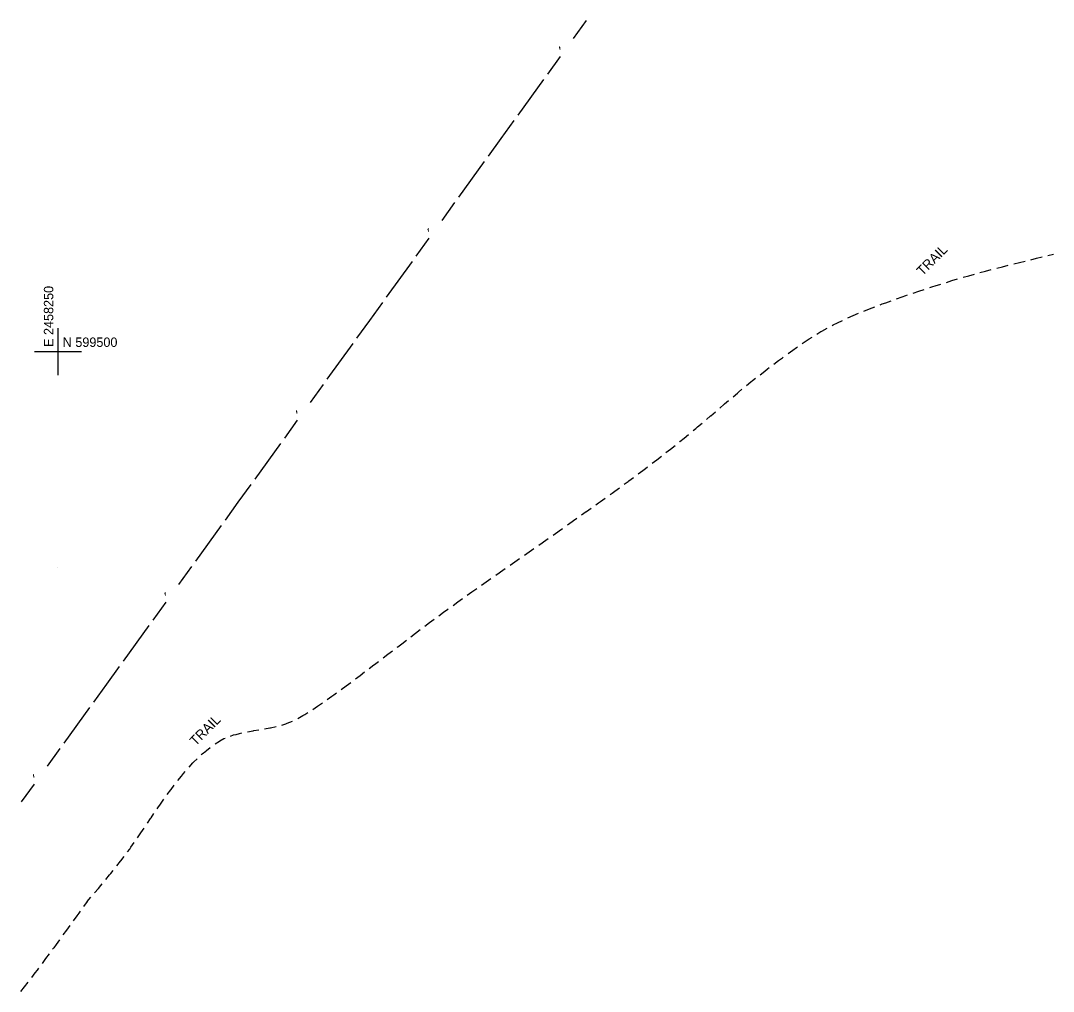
# Model space of a CAD drawing. Extents: x 2443269 to 2494951, y 591171 to 622130.
# Drawn here: x 2458234.2 to 2458672.1, y 599228.8 to 599640.3 of the extents above; entities that cross this region are included whole.
import ezdxf

# ---------------------------------------------------------------- set-up
doc = ezdxf.new("R2010")
doc.units = 0
for name, color, linetype in [('SURVEY - CONTROL - Grid', 7, 'Continuous'), ('SURVEY - CONTROL - Grid Text', 7, 'Continuous'), ('SURVEY - TRANSPORTATION - Features', 7, 'Continuous'), ('SURVEY - TRANSPORTATION - Features Text', 7, 'Continuous'), ('SURVEY - UTILITIES - Electric (Overhead) with Text', 7, 'Continuous')]:
    doc.layers.add(name, color=color, linetype=linetype)

msp = doc.modelspace()

# ---------------------------------------------------------------- linework, layer by layer
at = {"layer": 'SURVEY - CONTROL - Grid'}
for p, q in [((2458250, 599490), (2458250, 599510)), ((2458240, 599500), (2458260, 599500)), ((2458249.829, 599408.378), (2458249.829, 599408.378))]:
    msp.add_line(p, q, dxfattribs=at)
at = {"layer": 'SURVEY - TRANSPORTATION - Features'}
for p, q in [((2458657.769, 599537.792), (2458660.165, 599538.389)), ((2458662.561, 599538.987), (2458664.957, 599539.584)), ((2458664.957, 599539.584), (2458667.354, 599540.182)), ((2458669.75, 599540.779), (2458672.146, 599541.377)), ((2458672.146, 599541.377), (2458672.146, 599541.377)), ((2458641.028, 599533.49), (2458643.408, 599534.147)), ((2458643.408, 599534.147), (2458645.789, 599534.804)), ((2458648.185, 599535.402), (2458650.581, 599535.999)), ((2458650.581, 599535.999), (2458652.977, 599536.597)), ((2458655.373, 599537.194), (2458657.769, 599537.792)), ((2458626.795, 599529.375), (2458629.157, 599530.094)), ((2458629.157, 599530.094), (2458631.52, 599530.814)), ((2458633.886, 599531.518), (2458636.267, 599532.175)), ((2458636.267, 599532.175), (2458638.647, 599532.832)), ((2458612.689, 599524.845), (2458615.032, 599525.624)), ((2458615.032, 599525.624), (2458617.375, 599526.404)), ((2458619.719, 599527.183), (2458621.014, 599527.614)), ((2458621.014, 599527.614), (2458622.07, 599527.936)), ((2458622.07, 599527.936), (2458624.433, 599528.655)), ((2458599.58, 599520.225), (2458601.041, 599520.749)), ((2458601.041, 599520.749), (2458603.366, 599521.583)), ((2458605.69, 599522.416), (2458608.015, 599523.249)), ((2458608.015, 599523.249), (2458609.6, 599523.818)), ((2458609.6, 599523.818), (2458610.345, 599524.066)), ((2458591.817, 599517.216), (2458594.12, 599518.108)), ((2458594.12, 599518.108), (2458596.422, 599519.001)), ((2458598.725, 599519.894), (2458599.58, 599520.225)), ((2458578.754, 599511.324), (2458580.543, 599512.188)), ((2458580.543, 599512.188), (2458582.767, 599513.262)), ((2458585.001, 599514.314), (2458587.271, 599515.287)), ((2458587.271, 599515.287), (2458589.54, 599516.26)), ((2458571.886, 599507.442), (2458573.586, 599508.493)), ((2458573.586, 599508.493), (2458573.999, 599508.719)), ((2458573.999, 599508.719), (2458576.165, 599509.906)), ((2458578.331, 599511.093), (2458578.754, 599511.324)), ((2458565.666, 599503.421), (2458567.709, 599504.808)), ((2458567.709, 599504.808), (2458568.557, 599505.383)), ((2458568.557, 599505.383), (2458569.786, 599506.143)), ((2458559.607, 599499.159), (2458561.611, 599500.602)), ((2458561.611, 599500.602), (2458563.206, 599501.751)), ((2458563.206, 599501.751), (2458563.623, 599502.034)), ((2458553.651, 599494.754), (2458555.624, 599496.239)), ((2458555.624, 599496.239), (2458557.225, 599497.443)), ((2458557.225, 599497.443), (2458557.603, 599497.716)), ((2458547.782, 599490.234), (2458549.724, 599491.76)), ((2458549.724, 599491.76), (2458550.873, 599492.663)), ((2458550.873, 599492.663), (2458551.678, 599493.269)), ((2458542.003, 599485.598), (2458543.911, 599487.167)), ((2458543.911, 599487.167), (2458544.557, 599487.699)), ((2458544.557, 599487.699), (2458545.84, 599488.708)), ((2458536.31, 599480.858), (2458538.194, 599482.455)), ((2458538.194, 599482.455), (2458538.567, 599482.771)), ((2458538.567, 599482.771), (2458540.096, 599484.03)), ((2458530.666, 599476.059), (2458532.544, 599477.663)), ((2458532.544, 599477.663), (2458532.74, 599477.83)), ((2458532.74, 599477.83), (2458534.427, 599479.261)), ((2458525.023, 599471.259), (2458526.795, 599472.752)), ((2458526.795, 599472.752), (2458526.911, 599472.851)), ((2458526.911, 599472.851), (2458528.789, 599474.455)), ((2458521.245, 599468.078), (2458523.134, 599469.668)), ((2458515.531, 599463.363), (2458517.438, 599464.932)), ((2458519.345, 599466.5), (2458520.496, 599467.447)), ((2458520.496, 599467.447), (2458521.245, 599468.078)), ((2458509.758, 599458.72), (2458511.69, 599460.258)), ((2458513.621, 599461.797), (2458513.787, 599461.928)), ((2458513.787, 599461.928), (2458515.531, 599463.363)), ((2458503.925, 599454.152), (2458505.884, 599455.656)), ((2458507.826, 599457.181), (2458509.758, 599458.72)), ((2458499.154, 599450.488), (2458500.008, 599451.144)), ((2458501.967, 599452.648), (2458503.925, 599454.152)), ((2458492.104, 599445.219), (2458494.082, 599446.698)), ((2458496.061, 599448.176), (2458498.039, 599449.654)), ((2458498.039, 599449.654), (2458499.154, 599450.488)), ((2458486.13, 599440.838), (2458488.123, 599442.297)), ((2458490.115, 599443.757), (2458491.766, 599444.966)), ((2458491.766, 599444.966), (2458492.104, 599445.219)), ((2458480.127, 599436.496), (2458482.13, 599437.941)), ((2458484.133, 599439.385), (2458485.03, 599440.032)), ((2458485.03, 599440.032), (2458486.13, 599440.838)), ((2458474.095, 599432.196), (2458476.107, 599433.628)), ((2458478.119, 599435.059), (2458479.289, 599435.892)), ((2458479.289, 599435.892), (2458480.127, 599436.496)), ((2458468.691, 599428.382), (2458470.06, 599429.348)), ((2458472.077, 599430.772), (2458474.069, 599432.178)), ((2458474.069, 599432.178), (2458474.095, 599432.196)), ((2458462.553, 599424.054), (2458464.005, 599425.078)), ((2458466.024, 599426.501), (2458468.042, 599427.924)), ((2458468.042, 599427.924), (2458468.691, 599428.382)), ((2458455.923, 599419.4), (2458457.944, 599420.819)), ((2458459.965, 599422.238), (2458461.986, 599423.657)), ((2458461.986, 599423.657), (2458462.553, 599424.054)), ((2458449.848, 599415.159), (2458451.873, 599416.572)), ((2458453.899, 599417.985), (2458455.355, 599419.002)), ((2458455.355, 599419.002), (2458455.923, 599419.4)), ((2458443.769, 599410.925), (2458445.797, 599412.334)), ((2458447.823, 599413.745), (2458449.848, 599415.159)), ((2458437.685, 599406.698), (2458439.713, 599408.107)), ((2458441.741, 599409.516), (2458443.769, 599410.925)), ((2458431.618, 599402.446), (2458433.639, 599403.865)), ((2458435.661, 599405.283), (2458437.058, 599406.262)), ((2458437.058, 599406.262), (2458437.685, 599406.698)), ((2458423.553, 599396.743), (2458425.559, 599398.183)), ((2458425.559, 599398.183), (2458426.333, 599398.739)), ((2458426.333, 599398.739), (2458427.574, 599399.61)), ((2458429.596, 599401.028), (2458431.618, 599402.446)), ((2458417.536, 599392.42), (2458419.542, 599393.861)), ((2458419.542, 599393.861), (2458421.547, 599395.302)), ((2458411.563, 599388.038), (2458413.546, 599389.51)), ((2458413.546, 599389.51), (2458415.312, 599390.823)), ((2458415.312, 599390.823), (2458415.53, 599390.979)), ((2458405.616, 599383.62), (2458407.598, 599385.093)), ((2458407.598, 599385.093), (2458409.581, 599386.565)), ((2458399.707, 599379.152), (2458401.673, 599380.645)), ((2458401.673, 599380.645), (2458403.64, 599382.139)), ((2458395.773, 599376.165), (2458397.74, 599377.659)), ((2458389.883, 599371.672), (2458391.845, 599373.172)), ((2458393.807, 599374.671), (2458394.125, 599374.914)), ((2458394.125, 599374.914), (2458395.773, 599376.165)), ((2458384.289, 599367.398), (2458385.958, 599368.673)), ((2458387.92, 599370.173), (2458389.883, 599371.672)), ((2458378.084, 599362.709), (2458380.054, 599364.198)), ((2458382.025, 599365.687), (2458383.995, 599367.175)), ((2458383.995, 599367.175), (2458384.289, 599367.398)), ((2458372.147, 599358.278), (2458374.135, 599359.744)), ((2458376.114, 599361.22), (2458378.084, 599362.709)), ((2458366.171, 599353.9), (2458366.995, 599354.481)), ((2458366.995, 599354.481), (2458368.171, 599355.348)), ((2458370.159, 599356.813), (2458372.147, 599358.278)), ((2458360.116, 599349.63), (2458362.135, 599351.054)), ((2458364.153, 599352.477), (2458366.171, 599353.9)), ((2458351.696, 599344.477), (2458353.861, 599345.665)), ((2458353.861, 599345.665), (2458354.663, 599346.105)), ((2458354.663, 599346.105), (2458355.969, 599346.949)), ((2458358.043, 599348.29), (2458360.109, 599349.625)), ((2458360.109, 599349.625), (2458360.116, 599349.63)), ((2458344.867, 599341.658), (2458346.621, 599342.168)), ((2458346.621, 599342.168), (2458347.214, 599342.417)), ((2458347.214, 599342.417), (2458349.49, 599343.373)), ((2458323.152, 599337.033), (2458324.456, 599337.467)), ((2458324.456, 599337.467), (2458325.516, 599337.742)), ((2458325.516, 599337.742), (2458326.94, 599338.113)), ((2458326.94, 599338.113), (2458327.915, 599338.324)), ((2458330.331, 599338.836), (2458332.757, 599339.3)), ((2458332.757, 599339.3), (2458333.085, 599339.363)), ((2458333.085, 599339.363), (2458335.19, 599339.721)), ((2458337.626, 599340.128), (2458339.788, 599340.482)), ((2458339.788, 599340.482), (2458340.061, 599340.537)), ((2458340.061, 599340.537), (2458342.482, 599341.025)), ((2458316.593, 599333.649), (2458316.645, 599333.687)), ((2458316.645, 599333.687), (2458318.488, 599334.881)), ((2458318.488, 599334.881), (2458318.671, 599334.982)), ((2458318.671, 599334.982), (2458320.365, 599335.911)), ((2458320.365, 599335.911), (2458320.858, 599336.125)), ((2458310.784, 599329.058), (2458311.192, 599329.432)), ((2458311.192, 599329.432), (2458312.66, 599330.664)), ((2458312.66, 599330.664), (2458313.009, 599330.957)), ((2458313.009, 599330.957), (2458314.597, 599332.195)), ((2458305.568, 599323.803), (2458307.24, 599325.62)), ((2458307.24, 599325.62), (2458307.475, 599325.875)), ((2458307.475, 599325.875), (2458308.978, 599327.374)), ((2458300.835, 599318.105), (2458302.385, 599320.027)), ((2458302.385, 599320.027), (2458303.236, 599321.082)), ((2458303.236, 599321.082), (2458303.96, 599321.929)), ((2458297.996, 599314.422), (2458299.326, 599316.15)), ((2458296.361, 599312.2), (2458297.825, 599314.189)), ((2458297.825, 599314.189), (2458297.996, 599314.422)), ((2458292.058, 599306.17), (2458292.324, 599306.558)), ((2458292.324, 599306.558), (2458293.478, 599308.19)), ((2458293.478, 599308.19), (2458294.905, 599310.206)), ((2458287.887, 599300.048), (2458289.267, 599302.096)), ((2458289.267, 599302.096), (2458289.466, 599302.391)), ((2458289.466, 599302.391), (2458290.661, 599304.134)), ((2458285.126, 599295.952), (2458286.506, 599298)), ((2458283.745, 599293.905), (2458285.126, 599295.952)), ((2458279.466, 599287.858), (2458280.395, 599289.104)), ((2458280.395, 599289.104), (2458280.919, 599289.854)), ((2458280.919, 599289.854), (2458282.334, 599291.879)), ((2458276.668, 599284.107), (2458277.989, 599285.879)), ((2458272.383, 599278.749), (2458273.421, 599280.048)), ((2458274.963, 599281.976), (2458276.506, 599283.905)), ((2458276.506, 599283.905), (2458276.668, 599284.107)), ((2458270.285, 599276.232), (2458271.866, 599278.129)), ((2458271.866, 599278.129), (2458272.383, 599278.749)), ((2458265.509, 599270.569), (2458267.11, 599272.449)), ((2458267.11, 599272.449), (2458268.18, 599273.707)), ((2458268.18, 599273.707), (2458268.704, 599274.335)), ((2458262.301, 599266.814), (2458260.85, 599264.789)), ((2458262.301, 599266.814), (2458263.906, 599268.69)), ((2458259.4, 599262.765), (2458258.836, 599261.978)), ((2458257.947, 599260.742), (2458256.494, 599258.72)), ((2458258.836, 599261.978), (2458257.947, 599260.742)), ((2458253.579, 599254.68), (2458252.112, 599252.667)), ((2458254.328, 599255.708), (2458253.579, 599254.68)), ((2458255.04, 599256.697), (2458254.328, 599255.708)), ((2458250.646, 599250.655), (2458249.179, 599248.642)), ((2458248.193, 599247.29), (2458247.704, 599246.635)), ((2458249.179, 599248.642), (2458248.193, 599247.29)), ((2458244.723, 599242.644), (2458243.233, 599240.649)), ((2458246.214, 599244.64), (2458244.723, 599242.644)), ((2458240.235, 599236.671), (2458238.715, 599234.698)), ((2458241.103, 599237.798), (2458240.235, 599236.671)), ((2458241.743, 599238.654), (2458241.103, 599237.798)), ((2458237.196, 599232.725), (2458235.676, 599230.753)), ((2458235.676, 599230.753), (2458234.156, 599228.78))]:
    msp.add_line(p, q, dxfattribs=at)
at = {"layer": 'SURVEY - UTILITIES - Electric (Overhead) with Text'}
for p, q in [((2458468.65, 599632.766), (2458474.119, 599640.329)), ((2458457.712, 599617.64), (2458463.181, 599625.203)), ((2458445.133, 599600.245), (2458456.071, 599615.371)), ((2458438.023, 599590.412), (2458443.492, 599597.976)), ((2458432.554, 599582.849), (2458438.023, 599590.412)), ((2458419.976, 599565.454), (2458430.914, 599580.58)), ((2458412.866, 599555.622), (2458418.335, 599563.185)), ((2458401.928, 599540.495), (2458407.397, 599548.059)), ((2458389.349, 599523.1), (2458400.287, 599538.226)), ((2458382.239, 599513.268), (2458387.708, 599520.831)), ((2458376.77, 599505.705), (2458382.239, 599513.268)), ((2458364.191, 599488.309), (2458375.129, 599503.436)), ((2458357.081, 599478.477), (2458362.55, 599486.04)), ((2458346.143, 599463.351), (2458351.612, 599470.914)), ((2458333.564, 599445.955), (2458344.503, 599461.082)), ((2458326.455, 599436.123), (2458331.924, 599443.687)), ((2458320.986, 599428.56), (2458326.455, 599436.123)), ((2458308.407, 599411.165), (2458319.345, 599426.291)), ((2458301.297, 599401.333), (2458306.766, 599408.896)), ((2458290.359, 599386.206), (2458295.828, 599393.769)), ((2458277.78, 599368.811), (2458288.718, 599383.937)), ((2458270.67, 599358.979), (2458276.139, 599366.542)), ((2458265.201, 599351.416), (2458270.67, 599358.979)), ((2458252.622, 599334.02), (2458263.561, 599349.147)), ((2458245.513, 599324.188), (2458250.982, 599331.751)), ((2458234.575, 599309.062), (2458240.044, 599316.625))]:
    msp.add_line(p, q, dxfattribs=at)

# ---------------------------------------------------------------- texts
at = {"layer": 'SURVEY - CONTROL - Grid Text'}
msp.add_text('E 2458250', height=4, rotation=90, dxfattribs=at).set_placement((2458248, 599502))
msp.add_text('N 599500', height=4, dxfattribs=at).set_placement((2458252, 599502))
at = {"layer": 'SURVEY - TRANSPORTATION - Features Text'}
for p in [(2458616.628, 599531.899), (2458308.328, 599332.598)]:
    msp.add_text('TRAIL', height=4.101, rotation=45, dxfattribs=at).set_placement(p)
at = {"layer": 'SURVEY - UTILITIES - Electric (Overhead) with Text'}
for p in [(2458466.232, 599625.156), (2458410.448, 599548.012), (2458354.664, 599470.867), (2458298.879, 599393.723), (2458243.095, 599316.578)]:
    msp.add_text('´', height=5, rotation=54.12874, dxfattribs=at).set_placement(p)

doc.saveas('drawing.dxf')
